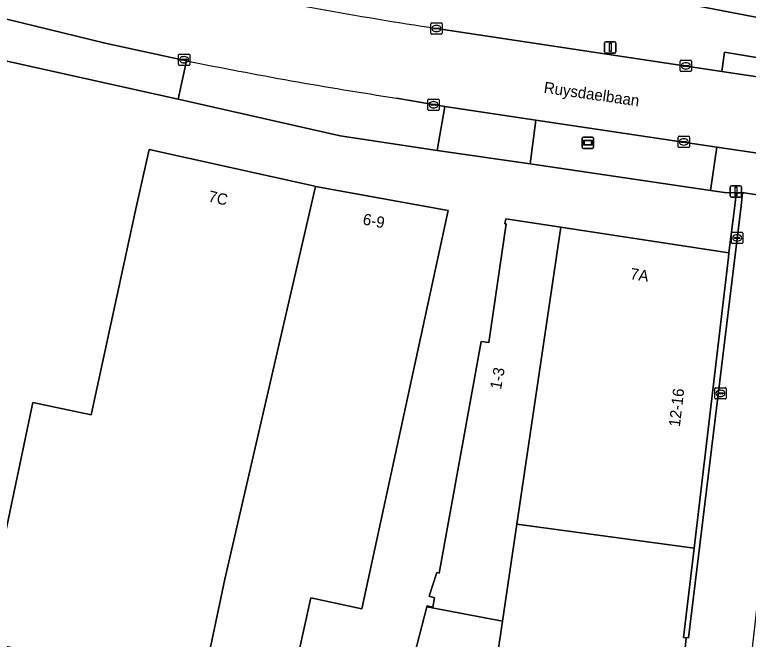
# Model space of a CAD drawing. Extents: x 163008 to 163854, y 382777 to 383982.
# Drawn here: x 163258.6 to 163323.8, y 382961.5 to 383017 of the extents above; entities that cross this region are included whole.
import ezdxf

# ---------------------------------------------------------------- set-up
doc = ezdxf.new("R2010")
doc.units = 0
for name, color, linetype in [('IMGEO_Berm_groen', 7, 'Continuous'), ('IMGEO_Erf', 7, 'Continuous'), ('IMGEO_Fietspad_gesloten', 7, 'Continuous'), ('IMGEO_Kolk', 7, 'Continuous'), ('IMGEO_Lichtmast', 7, 'Continuous'), ('IMGEO_Openbare_ruimte_label', 7, 'Continuous'), ('IMGEO_Pand', 7, 'Continuous'), ('IMGEO_Pand_nummerreeks', 7, 'Continuous'), ('IMGEO_Rijbaan_lokaal_gesloten', 7, 'Continuous'), ('IMGEO_Rijbaan_lokaal_open', 7, 'Continuous'), ('IMGEO_Voetpad_open', 7, 'Continuous'), ('IMGEO_Wegwijzer', 7, 'Continuous')]:
    doc.layers.add(name, color=color, linetype=linetype)

msp = doc.modelspace()

# ---------------------------------------------------------------- linework, layer by layer
at = {"layer": 'IMGEO_Berm_groen'}
msp.add_lwpolyline([(163296.112, 383015.753), (163321.486, 383011.938), (163321.737, 383013.637), (163324.754, 383013.159), (163326.185, 383013.96), (163326.306, 383014.799), (163326.513, 383016.383), (163259.018, 383029.356)], dxfattribs=at)
msp.add_arc((163364.108, 383454.999), 444.478, 258.42728, 261.20032, dxfattribs=at)
at = {"layer": 'IMGEO_Erf'}
for points in [[(163223.653, 383015.112), (163252.881, 383008.797), (163251.798, 383003.784), (163250.975, 383000), (163243.176, 382964.14), (163255.734, 382961.33), (163260.207, 382982.508), (163265.41, 382981.409), (163269.452, 383000), (163270.567, 383004.989), (163285.305, 383001.729), (163285.357, 383001.72), (163297.137, 382999.587), (163289.462, 382964.19), (163284.933, 382965.176), (163278.384, 382935.538), (163282.754, 382934.58), (163283.861, 382930.425), (163283.432, 382928.405), (163269.797, 382931.333), (163268.992, 382927.522), (163286.324, 382923.801)], [(163287.208, 382933.335), (163295.254, 382964.347), (163295.278, 382964.44), (163295.792, 382964.33), (163295.942, 382965.157), (163295.452, 382965.32), (163296.149, 382967.407), (163296.342, 382967.366), (163300.097, 382987.952), (163300.76, 382987.844), (163302.321, 382998.381), (163302.204, 382998.4), (163302.273, 382998.834), (163307.166, 382998.108), (163307.347, 382998.081), (163307.343, 382998.058), (163322.117, 382995.812), (163322.636, 383000), (163322.703, 383000.538), (163322.779, 383001.151), (163321.716, 383001.17), (163320.479, 383001.357), (163304.431, 383003.722), (163296.167, 383004.907), (163287.555, 383006.208), (163273.131, 383009.46), (163252.15, 383014.127)]]:
    msp.add_lwpolyline(points, dxfattribs=at)
at = {"layer": 'IMGEO_Fietspad_gesloten'}
msp.add_lwpolyline([(163242.69, 383030.464), (163245.735, 383028.612), (163245.633, 383029.321), (163245.893, 383029.972), (163246.486, 383030.601), (163247.057, 383030.984), (163247.859, 383031.273), (163248.857, 383031.23), (163251.557, 383030.68), (163254, 383030.182), (163259.018, 383029.356), (163326.513, 383016.383), (163327.352, 383016.222), (163332.089, 383015.205), (163339.774, 383012.591), (163410.874, 383001.497), (163411.369, 383000.271), (163411.354, 382999.501)], dxfattribs=at)
at = {"layer": 'IMGEO_Kolk'}
for p, q in [((163295.611, 383015.327), (163295.611, 383016.179)), ((163295.686, 383016.253), (163296.538, 383016.253)), ((163295.87, 383015.747), (163295.87, 383015.759)), ((163296.308, 383015.71), (163295.91, 383015.71)), ((163295.913, 383015.796), (163296.311, 383015.796)), ((163296.099, 383016.033), (163296.124, 383016.033)), ((163296.354, 383015.759), (163296.354, 383015.747)), ((163296.612, 383016.179), (163296.612, 383015.327)), ((163296.538, 383015.253), (163295.686, 383015.253)), ((163296.122, 383015.473), (163296.097, 383015.473)), ((163273.167, 383012.552), (163273.167, 383013.404)), ((163273.242, 383013.478), (163274.094, 383013.478)), ((163273.469, 383013.021), (163273.867, 383013.021)), ((163273.655, 383013.258), (163273.68, 383013.258)), ((163274.168, 383013.404), (163274.168, 383012.552)), ((163274.094, 383012.478), (163273.242, 383012.478)), ((163273.426, 383012.972), (163273.426, 383012.984)), ((163273.864, 383012.935), (163273.466, 383012.935)), ((163273.678, 383012.698), (163273.653, 383012.698)), ((163273.91, 383012.984), (163273.91, 383012.972)), ((163317.78, 383012.005), (163317.78, 383012.857)), ((163317.855, 383012.931), (163318.707, 383012.931)), ((163318.039, 383012.425), (163318.039, 383012.437)), ((163318.477, 383012.388), (163318.079, 383012.388)), ((163318.082, 383012.474), (163318.48, 383012.474)), ((163318.268, 383012.711), (163318.293, 383012.711)), ((163318.523, 383012.437), (163318.523, 383012.425)), ((163318.781, 383012.857), (163318.781, 383012.005)), ((163318.707, 383011.931), (163317.855, 383011.931)), ((163318.291, 383012.151), (163318.266, 383012.151)), ((163295.353, 383008.549), (163295.353, 383009.401)), ((163295.428, 383009.475), (163296.28, 383009.475)), ((163295.841, 383009.255), (163295.866, 383009.255)), ((163296.354, 383009.401), (163296.354, 383008.549)), ((163296.28, 383008.475), (163295.428, 383008.475)), ((163295.612, 383008.969), (163295.612, 383008.981)), ((163296.05, 383008.932), (163295.652, 383008.932)), ((163295.655, 383009.018), (163296.053, 383009.018)), ((163295.864, 383008.695), (163295.839, 383008.695)), ((163296.096, 383008.981), (163296.096, 383008.969)), ((163317.609, 383005.249), (163317.609, 383006.101)), ((163317.684, 383006.175), (163318.536, 383006.175)), ((163318.097, 383005.955), (163318.122, 383005.955)), ((163318.61, 383006.101), (163318.61, 383005.249)), ((163318.536, 383005.175), (163317.684, 383005.175)), ((163317.868, 383005.669), (163317.868, 383005.681)), ((163318.306, 383005.632), (163317.908, 383005.632)), ((163317.911, 383005.718), (163318.309, 383005.718)), ((163318.12, 383005.395), (163318.095, 383005.395)), ((163318.352, 383005.681), (163318.352, 383005.669)), ((163322.353, 382996.72), (163322.353, 382997.572)), ((163322.428, 382997.646), (163323.28, 382997.646)), ((163322.841, 382997.426), (163322.866, 382997.426)), ((163323.354, 382997.572), (163323.354, 382996.72)), ((163322.612, 382997.14), (163322.612, 382997.152)), ((163323.05, 382997.103), (163322.652, 382997.103)), ((163322.655, 382997.189), (163323.053, 382997.189)), ((163322.864, 382996.866), (163322.839, 382996.866)), ((163323.096, 382997.152), (163323.096, 382997.14)), ((163323.28, 382996.646), (163322.428, 382996.646)), ((163320.862, 382982.904), (163320.862, 382983.756)), ((163320.937, 382983.83), (163321.789, 382983.83)), ((163321.863, 382983.756), (163321.863, 382982.904)), ((163321.121, 382983.324), (163321.121, 382983.336)), ((163321.559, 382983.287), (163321.161, 382983.287)), ((163321.164, 382983.373), (163321.562, 382983.373)), ((163321.373, 382983.05), (163321.348, 382983.05)), ((163321.35, 382983.61), (163321.375, 382983.61)), ((163321.605, 382983.336), (163321.605, 382983.324)), ((163321.789, 382982.83), (163320.937, 382982.83))]:
    msp.add_line(p, q, dxfattribs=at)
for points in [[(163295.611, 383015.327), (163295.611, 383016.179)], [(163295.686, 383016.253), (163296.538, 383016.253)], [(163296.612, 383016.179), (163296.612, 383015.327)], [(163296.538, 383015.253), (163295.686, 383015.253)], [(163273.167, 383012.552), (163273.167, 383013.404)], [(163273.242, 383013.478), (163274.094, 383013.478)], [(163274.168, 383013.404), (163274.168, 383012.552)], [(163274.094, 383012.478), (163273.242, 383012.478)], [(163317.78, 383012.005), (163317.78, 383012.857)], [(163317.855, 383012.931), (163318.707, 383012.931)], [(163318.781, 383012.857), (163318.781, 383012.005)], [(163318.707, 383011.931), (163317.855, 383011.931)], [(163295.353, 383008.549), (163295.353, 383009.401)], [(163295.428, 383009.475), (163296.28, 383009.475)], [(163296.354, 383009.401), (163296.354, 383008.549)], [(163296.28, 383008.475), (163295.428, 383008.475)], [(163317.609, 383005.249), (163317.609, 383006.101)], [(163317.684, 383006.175), (163318.536, 383006.175)], [(163318.61, 383006.101), (163318.61, 383005.249)], [(163318.536, 383005.175), (163317.684, 383005.175)], [(163322.353, 382996.72), (163322.353, 382997.572)], [(163322.428, 382997.646), (163323.28, 382997.646)], [(163323.354, 382997.572), (163323.354, 382996.72)], [(163323.28, 382996.646), (163322.428, 382996.646)], [(163320.862, 382982.904), (163320.862, 382983.756)], [(163320.937, 382983.83), (163321.789, 382983.83)], [(163321.863, 382983.756), (163321.863, 382982.904)], [(163321.789, 382982.83), (163320.937, 382982.83)]]:
    msp.add_lwpolyline(points, dxfattribs=at)
for centre, radius, start, end in [((163295.688, 383016.177), 0.0765, 91.55205, 178.44795), ((163295.688, 383016.177), 0.0765, 91.55205, 178.44795), ((163295.91, 383015.756), 0.0403, 85.87752, 175.75265), ((163295.907, 383015.746), 0.0366, 178.93798, 274.71019), ((163296.311, 383015.753), 0.043, 264.86636, 352.45326), ((163296.315, 383015.758), 0.0386, 1.73085, 96.63898), ((163296.536, 383016.177), 0.0765, 1.55205, 88.44795), ((163296.536, 383016.177), 0.0765, 1.55205, 88.44795), ((163295.688, 383015.329), 0.0765, 181.55205, 268.44795), ((163295.688, 383015.329), 0.0765, 181.55205, 268.44795), ((163296.536, 383015.329), 0.0765, 271.55205, 358.44795), ((163296.536, 383015.329), 0.0765, 271.55205, 358.44795), ((163273.244, 383013.402), 0.0765, 91.55205, 178.44795), ((163273.244, 383013.402), 0.0765, 91.55205, 178.44795), ((163273.466, 383012.981), 0.0403, 85.87752, 175.75265), ((163273.871, 383012.983), 0.0386, 1.73085, 96.63898), ((163274.092, 383013.402), 0.0765, 1.55205, 88.44795), ((163274.092, 383013.402), 0.0765, 1.55205, 88.44795), ((163273.244, 383012.554), 0.0765, 181.55205, 268.44795), ((163273.244, 383012.554), 0.0765, 181.55205, 268.44795), ((163273.463, 383012.971), 0.0366, 178.93798, 274.71019), ((163273.867, 383012.978), 0.043, 264.86636, 352.45326), ((163274.092, 383012.554), 0.0765, 271.55205, 358.44795), ((163274.092, 383012.554), 0.0765, 271.55205, 358.44795), ((163317.857, 383012.855), 0.0765, 91.55205, 178.44795), ((163317.857, 383012.855), 0.0765, 91.55205, 178.44795), ((163318.079, 383012.434), 0.0403, 85.87752, 175.75265), ((163318.076, 383012.424), 0.0366, 178.93798, 274.71019), ((163318.48, 383012.431), 0.043, 264.86636, 352.45326), ((163318.484, 383012.436), 0.0386, 1.73085, 96.63898), ((163318.705, 383012.855), 0.0765, 1.55205, 88.44795), ((163318.705, 383012.855), 0.0765, 1.55205, 88.44795), ((163317.857, 383012.007), 0.0765, 181.55205, 268.44795), ((163317.857, 383012.007), 0.0765, 181.55205, 268.44795), ((163318.705, 383012.007), 0.0765, 271.55205, 358.44795), ((163318.705, 383012.007), 0.0765, 271.55205, 358.44795), ((163295.43, 383009.399), 0.0765, 91.55205, 178.44795), ((163295.43, 383009.399), 0.0765, 91.55205, 178.44795), ((163296.278, 383009.399), 0.0765, 1.55205, 88.44795), ((163296.278, 383009.399), 0.0765, 1.55205, 88.44795), ((163295.43, 383008.551), 0.0765, 181.55205, 268.44795), ((163295.43, 383008.551), 0.0765, 181.55205, 268.44795), ((163295.652, 383008.978), 0.0403, 85.87752, 175.75265), ((163295.649, 383008.968), 0.0366, 178.93798, 274.71019), ((163296.053, 383008.975), 0.043, 264.86636, 352.45326), ((163296.057, 383008.98), 0.0386, 1.73085, 96.63898), ((163296.278, 383008.551), 0.0765, 271.55205, 358.44795), ((163296.278, 383008.551), 0.0765, 271.55205, 358.44795), ((163317.686, 383006.099), 0.0765, 91.55205, 178.44795), ((163317.686, 383006.099), 0.0765, 91.55205, 178.44795), ((163318.534, 383006.099), 0.0765, 1.55205, 88.44795), ((163318.534, 383006.099), 0.0765, 1.55205, 88.44795), ((163317.686, 383005.251), 0.0765, 181.55205, 268.44795), ((163317.686, 383005.251), 0.0765, 181.55205, 268.44795), ((163317.908, 383005.678), 0.0403, 85.87752, 175.75265), ((163317.905, 383005.668), 0.0366, 178.93798, 274.71019), ((163318.309, 383005.675), 0.043, 264.86636, 352.45326), ((163318.313, 383005.68), 0.0386, 1.73085, 96.63898), ((163318.534, 383005.251), 0.0765, 271.55205, 358.44795), ((163318.534, 383005.251), 0.0765, 271.55205, 358.44795), ((163322.43, 382997.57), 0.0765, 91.55205, 178.44795), ((163322.43, 382997.57), 0.0765, 91.55205, 178.44795), ((163323.278, 382997.57), 0.0765, 1.55205, 88.44795), ((163323.278, 382997.57), 0.0765, 1.55205, 88.44795), ((163322.43, 382996.722), 0.0765, 181.55205, 268.44795), ((163322.43, 382996.722), 0.0765, 181.55205, 268.44795), ((163322.652, 382997.149), 0.0403, 85.87752, 175.75265), ((163322.649, 382997.139), 0.0366, 178.93798, 274.71019), ((163323.053, 382997.146), 0.043, 264.86636, 352.45326), ((163323.057, 382997.151), 0.0386, 1.73085, 96.63898), ((163323.278, 382996.722), 0.0765, 271.55205, 358.44795), ((163323.278, 382996.722), 0.0765, 271.55205, 358.44795), ((163320.939, 382983.754), 0.0765, 91.55205, 178.44795), ((163320.939, 382983.754), 0.0765, 91.55205, 178.44795), ((163321.787, 382983.754), 0.0765, 1.55205, 88.44795), ((163321.787, 382983.754), 0.0765, 1.55205, 88.44795), ((163321.161, 382983.333), 0.0403, 85.87752, 175.75265), ((163321.158, 382983.323), 0.0366, 178.93798, 274.71019), ((163321.562, 382983.33), 0.043, 264.86636, 352.45326), ((163321.566, 382983.335), 0.0386, 1.73085, 96.63898), ((163320.939, 382982.906), 0.0765, 181.55205, 268.44795), ((163320.939, 382982.906), 0.0765, 181.55205, 268.44795), ((163321.787, 382982.906), 0.0765, 271.55205, 358.44795), ((163321.787, 382982.906), 0.0765, 271.55205, 358.44795)]:
    msp.add_arc(centre, radius, start, end, dxfattribs=at)
for centre, major_axis, ratio, start_param, end_param in [((163296.098, 383015.753), (-0.387, 0.002), 0.722429, 4.712389, 7.853982), ((163296.123, 383015.753), (-0.39, 0.002), 0.717154, 1.570796, 4.712389), ((163273.654, 383012.978), (-0.387, 0.002), 0.722429, 4.712389, 7.853982), ((163273.679, 383012.978), (-0.39, 0.002), 0.717154, 1.570796, 4.712389), ((163318.267, 383012.431), (-0.387, 0.002), 0.722429, 4.712389, 7.853982), ((163318.292, 383012.431), (-0.39, 0.002), 0.717154, 1.570796, 4.712389), ((163295.84, 383008.975), (-0.387, 0.002), 0.722429, 4.712389, 7.853982), ((163295.865, 383008.975), (-0.39, 0.002), 0.717154, 1.570796, 4.712389), ((163318.096, 383005.675), (-0.387, 0.002), 0.722429, 4.712389, 7.853982), ((163318.121, 383005.675), (-0.39, 0.002), 0.717154, 1.570796, 4.712389), ((163322.84, 382997.146), (-0.387, 0.002), 0.722429, 4.712389, 7.853982), ((163322.865, 382997.146), (-0.39, 0.002), 0.717154, 1.570796, 4.712389), ((163321.349, 382983.33), (-0.387, 0.002), 0.722429, 4.712389, 7.853982), ((163321.374, 382983.33), (-0.39, 0.002), 0.717154, 1.570796, 4.712389)]:
    msp.add_ellipse(centre, major_axis=major_axis, ratio=ratio, start_param=start_param, end_param=end_param, dxfattribs=at)
at = {"layer": 'IMGEO_Lichtmast'}
for p, q in [((163311.062, 383013.671), (163311.062, 383014.471)), ((163311.062, 383014.471), (163311.062, 383013.671)), ((163311.162, 383014.571), (163311.952, 383014.571)), ((163311.952, 383014.571), (163311.162, 383014.571)), ((163312.052, 383014.471), (163312.052, 383013.671)), ((163312.052, 383013.671), (163312.052, 383014.471)), ((163311.952, 383013.571), (163311.162, 383013.571)), ((163311.162, 383013.571), (163311.952, 383013.571)), ((163322.239, 383000.868), (163322.239, 383001.668)), ((163322.239, 383001.668), (163322.239, 383000.868)), ((163322.339, 383001.768), (163323.129, 383001.768)), ((163323.129, 383001.768), (163322.339, 383001.768)), ((163323.229, 383001.668), (163323.229, 383000.868)), ((163323.229, 383000.868), (163323.229, 383001.668)), ((163323.129, 383000.768), (163322.339, 383000.768)), ((163322.339, 383000.768), (163323.129, 383000.768))]:
    msp.add_line(p, q, dxfattribs=at)
for points in [[(163311.482, 383014.446), (163311.632, 383014.446), (163311.632, 383013.696), (163311.482, 383013.696), (163311.482, 383014.446)], [(163322.659, 383001.643), (163322.809, 383001.643), (163322.809, 383000.893), (163322.659, 383000.893), (163322.659, 383001.643)]]:
    msp.add_lwpolyline(points, dxfattribs=at)
for centre, start, end in [((163311.162, 383014.471), 90, 180), ((163311.162, 383014.471), 90, 180), ((163311.952, 383014.471), 0, 90), ((163311.952, 383014.471), 360, 90), ((163311.162, 383013.671), 180, 270), ((163311.162, 383013.671), 180, 270), ((163311.952, 383013.671), 270, 0), ((163311.952, 383013.671), 270, 0), ((163322.339, 383001.668), 90, 180), ((163322.339, 383001.668), 90, 180), ((163323.129, 383001.668), 0, 90), ((163323.129, 383001.668), 360, 90), ((163322.339, 383000.868), 180, 270), ((163322.339, 383000.868), 180, 270), ((163323.129, 383000.868), 270, 0), ((163323.129, 383000.868), 270, 0)]:
    msp.add_arc(centre, 0.1, start, end, dxfattribs=at)
at = {"layer": 'IMGEO_Pand'}
for points in [[(163285.357, 383001.72), (163285.305, 383001.729), (163270.567, 383004.989), (163269.452, 383000), (163265.41, 382981.409), (163260.207, 382982.508), (163255.734, 382961.33), (163275.212, 382956.975), (163277.29, 382966.813)], [(163297.137, 382999.587), (163285.357, 383001.72), (163277.29, 382966.813), (163275.212, 382956.975), (163269.797, 382931.333), (163283.432, 382928.405), (163283.861, 382930.425), (163282.754, 382934.58), (163278.384, 382935.538), (163284.933, 382965.176), (163289.462, 382964.19)], [(163307.166, 382998.108), (163302.273, 382998.834), (163302.204, 382998.4), (163302.321, 382998.381), (163300.76, 382987.844), (163300.097, 382987.952), (163296.342, 382967.366), (163296.149, 382967.407), (163295.452, 382965.32), (163295.942, 382965.157), (163295.792, 382964.33), (163295.278, 382964.44), (163295.254, 382964.347), (163301.974, 382963.099), (163303.249, 382971.693)], [(163322.069, 382995.428), (163322.117, 382995.812), (163307.343, 382998.058), (163307.347, 382998.081), (163307.166, 382998.108), (163303.249, 382971.693), (163319.02, 382969.566)], [(163303.249, 382971.693), (163301.974, 382963.099), (163301.138, 382957.46), (163304.217, 382956.967), (163307.425, 382956.453), (163310.476, 382955.964), (163316.373, 382955.019), (163317.528, 382954.837), (163317.842, 382956.828), (163318.317, 382961.605), (163318.085, 382961.631), (163319.02, 382969.566)], [(163300.206, 382951.156), (163301.138, 382957.46), (163301.974, 382963.099), (163295.254, 382964.347), (163287.208, 382933.335), (163288.44, 382929.261), (163296.67, 382927.914), (163297.162, 382931.151), (163298.062, 382937.075), (163298.961, 382942.998)]]:
    msp.add_lwpolyline(points, close=True, dxfattribs=at)
at = {"layer": 'IMGEO_Rijbaan_lokaal_gesloten'}
for points in [[(163252.817, 383017.799), (163253.011, 383017.757), (163266.646, 383014.441), (163273.894, 383012.879)], [(163336.344, 383009.715), (163321.486, 383011.938), (163296.112, 383015.753)], [(163292.545, 383009.569), (163296.84, 383008.817), (163304.96, 383007.61), (163321.045, 383005.203), (163329.509, 383003.951), (163334.952, 383003.075), (163339.568, 383002.444), (163411.931, 382991.584), (163416.286, 382990.97), (163423.758, 382989.792), (163438.655, 382987.556), (163481.173, 382981.103), (163506.122, 382977.311), (163550.446, 382970.596), (163562.809, 382968.717), (163570.543, 382967.542), (163594.132, 382963.957), (163599.415, 382963.154), (163615.953, 382960.64), (163617.8, 382960.359)]]:
    msp.add_lwpolyline(points, dxfattribs=at)
msp.add_lwpolyline([(163323.335, 383001.142), (163323.199, 383000), (163318.535, 382961.62), (163318.085, 382961.631), (163318.317, 382961.605), (163317.842, 382956.828), (163317.528, 382954.837), (163314.631, 382930.051), (163313.466, 382930.303), (163308.61, 382930.88), (163308.443, 382929.472), (163305.623, 382929.892), (163304.014, 382919.313), (163310.374, 382918.436), (163317.177, 382917.498), (163324.274, 382916.519), (163326.434, 382916.263), (163328.183, 382928.813), (163320.711, 382929.78), (163328.682, 383000.362), (163323.479, 383001.139)], close=True, dxfattribs=at)
for centre, radius, start, end in [((163364.108, 383454.999), 444.478, 258.42728, 261.20032), ((163352.15, 383399.629), 394.588, 258.56108, 261.31187)]:
    msp.add_arc(centre, radius, start, end, dxfattribs=at)
at = {"layer": 'IMGEO_Rijbaan_lokaal_open'}
msp.add_lwpolyline([(163323.199, 383000), (163323.335, 383001.142), (163322.779, 383001.151), (163322.703, 383000.538), (163322.636, 383000), (163322.117, 382995.812), (163322.069, 382995.428), (163319.02, 382969.566), (163318.085, 382961.631), (163318.535, 382961.62)], close=True, dxfattribs=at)
at = {"layer": 'IMGEO_Voetpad_open'}
for points in [[(163266.646, 383014.441), (163253.011, 383017.757), (163252.15, 383014.127), (163273.131, 383009.46), (163273.894, 383012.879)], [(163325.112, 383013.102), (163324.754, 383013.159), (163321.737, 383013.637), (163321.486, 383011.938), (163336.344, 383009.715), (163336.571, 383011.409), (163333.197, 383011.915)], [(163304.431, 383003.722), (163304.96, 383007.61), (163296.84, 383008.817), (163296.167, 383004.907)], [(163320.479, 383001.357), (163321.045, 383005.203), (163304.96, 383007.61), (163304.431, 383003.722)], [(163323.335, 383001.142), (163323.479, 383001.139), (163328.682, 383000.362), (163329, 383000.314), (163329.509, 383003.951), (163321.045, 383005.203), (163320.479, 383001.357), (163321.716, 383001.17), (163322.779, 383001.151)]]:
    msp.add_lwpolyline(points, close=True, dxfattribs=at)
msp.add_lwpolyline([(163273.894, 383012.879), (163273.131, 383009.46), (163287.555, 383006.208), (163296.167, 383004.907), (163296.84, 383008.817), (163292.545, 383009.569)], dxfattribs=at)
msp.add_arc((163352.15, 383399.629), 394.588, 258.56108, 261.31187, dxfattribs=at)
at = {"layer": 'IMGEO_Wegwijzer'}
for p, q in [((163309.081, 383005.203), (163309.081, 383006.003)), ((163309.081, 383006.003), (163309.081, 383005.203)), ((163309.181, 383006.103), (163309.971, 383006.103)), ((163309.971, 383006.103), (163309.181, 383006.103)), ((163310.071, 383006.003), (163310.071, 383005.203)), ((163310.071, 383005.203), (163310.071, 383006.003)), ((163309.971, 383005.103), (163309.181, 383005.103)), ((163309.181, 383005.103), (163309.971, 383005.103))]:
    msp.add_line(p, q, dxfattribs=at)
for points in [[(163309.182, 383005.835), (163309.97, 383005.835), (163309.97, 383005.371), (163309.182, 383005.371), (163309.182, 383005.835)], [(163309.247, 383005.77), (163309.247, 383005.436), (163309.905, 383005.436), (163309.905, 383005.77), (163309.247, 383005.77)]]:
    msp.add_lwpolyline(points, dxfattribs=at)
for centre, start, end in [((163309.181, 383006.003), 90, 180), ((163309.181, 383006.003), 90, 180), ((163309.971, 383006.003), 0, 90), ((163309.971, 383006.003), 360, 90), ((163309.181, 383005.203), 180, 270), ((163309.181, 383005.203), 180, 270), ((163309.971, 383005.203), 270, 0), ((163309.971, 383005.203), 270, 0)]:
    msp.add_arc(centre, 0.1, start, end, dxfattribs=at)

# ---------------------------------------------------------------- texts
at = {"layer": 'IMGEO_Openbare_ruimte_label'}
msp.add_text('Ruysdaelbaan', height=1, rotation=351.83749, dxfattribs=at).set_placement((163305.61, 383010.043))
at = {"layer": 'IMGEO_Pand_nummerreeks'}
for s, rotation, p in [('7C', 347.39493, (163275.763, 383000.387)), ('6-9', 349.27423, (163289.502, 382998.348)), ('7A', 351.03894, (163313.289, 382993.492)), ('1-3', 79.46352, (163301.845, 382983.63)), ('12-16', 83.27942, (163317.751, 382980.315))]:
    msp.add_text(s, height=1, rotation=rotation, dxfattribs=at).set_placement(p)

doc.saveas('drawing.dxf')
